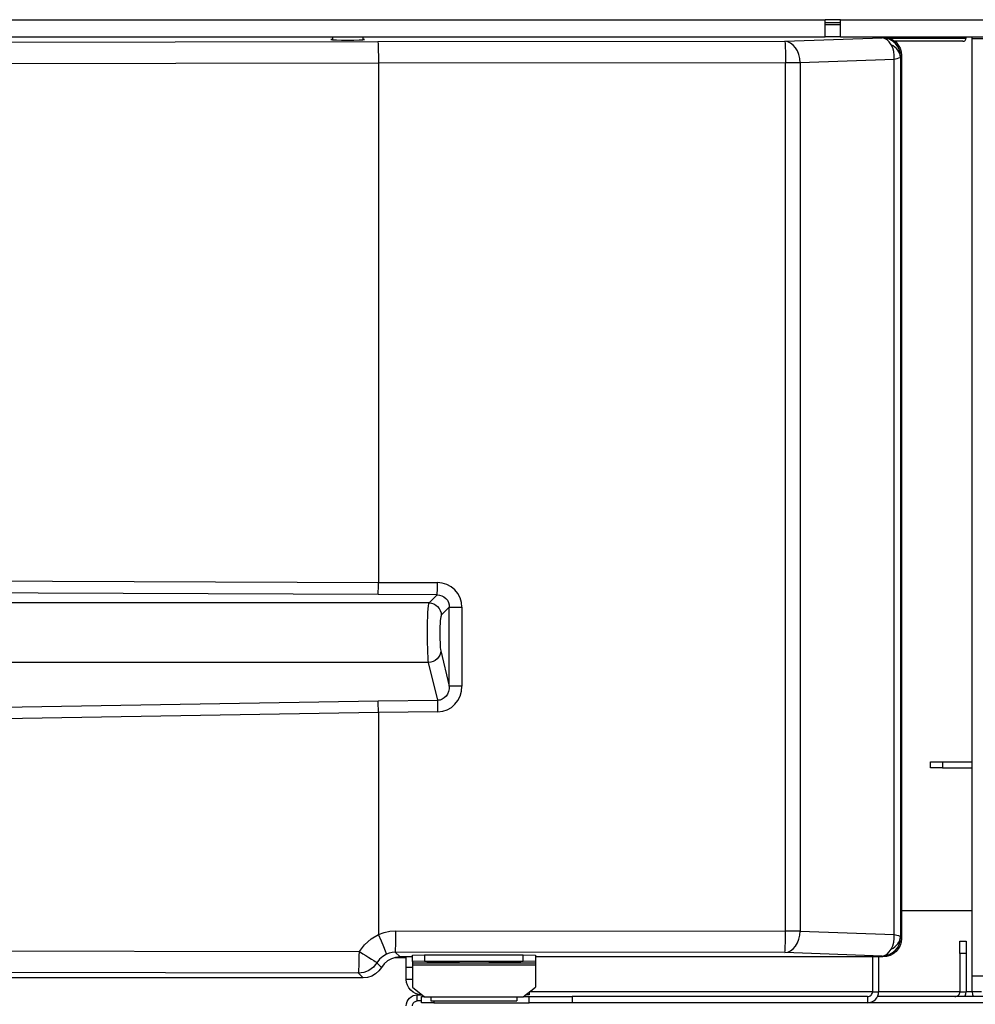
# Model space of a CAD drawing. Header units: millimetres. Extents: x 0 to 39025, y -31299 to 8400.
# Tile 351 of 382: x 15000 to 15155, y 4052 to 4212. Entities that reach past the tile are written whole.
import ezdxf

# ---------------------------------------------------------------- set-up
doc = ezdxf.new("R2010")
doc.units = ezdxf.units.MM

# ---------------------------------------------------------------- blocks, each defined once
blk = doc.blocks.new('Adapt 2 (spodaj)')
at = {"lineweight": 25}
for points in [[(40.6, 219.88), (40.6, 219.88), (945.6, 219.88), (945.6, 219.88)], [(948.1, 219.88), (948.1, 219.88), (945.6, 219.88), (945.6, 219.88)], [(948.1, 219.38), (948.1, 219.38), (945.6, 219.38), (945.6, 219.38)], [(948.1, 219.88), (948.1, 219.88), (1020.6, 219.88), (1020.6, 219.88)], [(945.6, 219.08), (945.6, 219.08), (948.1, 219.08), (948.1, 219.08)], [(40.6, 217.08), (40.6, 217.08), (945.6, 217.08), (945.6, 217.08)], [(609.27, 215.89), (609.27, 215.89), (872.87, 216.31), (872.87, 216.31)], [(865.5, 217.08), (865.5, 217.08), (865.5, 216.62), (865.5, 216.62)], [(870.5, 216.62), (870.5, 216.62), (870.5, 217.08), (870.5, 217.08)], [(872.87, 216.31), (872.87, 216.31), (939.05, 216.37), (939.05, 216.37)], [(939.05, 216.37), (939.05, 216.37), (954.85, 216.93), (954.85, 216.93)], [(948.1, 217.08), (948.1, 217.08), (945.6, 217.08), (945.6, 217.08)], [(948.1, 217.08), (948.1, 217.08), (1020.6, 217.08), (1020.6, 217.08)], [(954.85, 216.93), (954.85, 216.93), (955, 217.08), (955, 217.08)], [(968.5, 216.88), (968.5, 216.88), (968.5, 217.08), (968.5, 217.08)], [(969.5, 64.38), (969.5, 64.38), (969.5, 216.78), (969.5, 216.78)], [(956.81, 213.41), (956.81, 213.41), (941.53, 212.88), (941.53, 212.88)], [(956.81, 71.14), (956.81, 71.14), (956.81, 213.41), (956.81, 213.41)], [(957.83, 213.76), (957.83, 213.76), (957.83, 70.8), (957.83, 70.8)], [(958, 214.08), (958, 214.08), (957.85, 213.93), (957.85, 213.93)], [(958, 214.08), (958, 214.08), (958, 70.47), (958, 70.47)], [(873, 212.82), (873, 212.82), (609.43, 212.39), (609.43, 212.39)], [(939.15, 212.88), (939.15, 212.88), (873, 212.82), (873, 212.82)], [(873, 212.82), (873, 212.82), (873, 128.38), (873, 128.38)], [(939.15, 71.68), (939.15, 71.68), (939.15, 212.88), (939.15, 212.88)], [(941.53, 212.88), (941.53, 212.88), (941.53, 71.68), (941.53, 71.68)], [(555.08, 129.67), (555.08, 129.67), (873, 128.38), (873, 128.38)], [(873, 128.38), (873, 128.38), (873, 128.38), (873, 128.38)], [(873, 128.38), (873, 128.38), (882.58, 128.36), (882.58, 128.36)], [(872.93, 126.39), (872.93, 126.39), (554.99, 127.68), (554.99, 127.68)], [(881.21, 125.04), (881.21, 125.04), (500.48, 125.04), (500.48, 125.04)], [(882.53, 126.36), (882.53, 126.36), (872.93, 126.39), (872.93, 126.39)], [(881.21, 125.04), (881.21, 125.04), (882.53, 126.36), (882.53, 126.36)], [(884.51, 124.36), (884.51, 124.36), (883.2, 123.05), (883.2, 123.05)], [(884.51, 111.5), (884.51, 111.5), (884.51, 124.36), (884.51, 124.36)], [(886.56, 124.36), (886.56, 124.36), (886.56, 111.5), (886.56, 111.5)], [(883.13, 117.24), (883.13, 117.24), (884.51, 111.5), (884.51, 111.5)], [(881.15, 115.36), (881.15, 115.36), (500.59, 115.36), (500.59, 115.36)], [(882.62, 109.22), (882.62, 109.22), (881.15, 115.36), (881.15, 115.36)], [(586.67, 104.28), (586.67, 104.28), (872.93, 109.12), (872.93, 109.12)], [(872.93, 109.12), (872.93, 109.12), (882.62, 109.22), (882.62, 109.22)], [(882.67, 107.34), (882.67, 107.34), (873, 107.24), (873, 107.24)], [(873, 107.24), (873, 107.24), (586.76, 102.4), (586.76, 102.4)], [(873, 107.24), (873, 107.24), (873, 107.24), (873, 107.24)], [(873, 107.24), (873, 107.24), (873, 71.14), (873, 71.14)], [(962.7, 98.23), (962.7, 98.23), (962.7, 99.23), (962.7, 99.23)], [(962.7, 99.23), (962.7, 99.23), (964.7, 99.23), (964.7, 99.23)], [(964.7, 98.23), (964.7, 98.23), (962.7, 98.23), (962.7, 98.23)], [(964.7, 99.23), (964.7, 99.23), (964.7, 98.23), (964.7, 98.23)], [(964.7, 99.23), (964.7, 99.23), (969.5, 99.23), (969.5, 99.23)], [(964.7, 98.23), (964.7, 98.23), (969.5, 98.23), (969.5, 98.23)], [(958, 75.03), (958, 75.03), (969.5, 75.03), (969.5, 75.03)], [(875.83, 71.73), (875.83, 71.73), (939.15, 71.68), (939.15, 71.68)], [(941.53, 71.68), (941.53, 71.68), (956.81, 71.14), (956.81, 71.14)], [(957.85, 70.63), (957.85, 70.63), (958, 70.47), (958, 70.47)], [(967.5, 70.03), (967.5, 70.03), (968.5, 70.03), (968.5, 70.03)], [(967.5, 68.03), (967.5, 68.03), (967.5, 70.03), (967.5, 70.03)], [(968.5, 70.03), (968.5, 70.03), (968.5, 68.03), (968.5, 68.03)], [(650.23, 68.7), (650.23, 68.7), (869.89, 68.34), (869.89, 68.34)], [(875.65, 67.37), (875.65, 67.37), (877.5, 67.37), (877.5, 67.37)], [(939.05, 68.18), (939.05, 68.18), (875.73, 68.24), (875.73, 68.24)], [(875.73, 68.24), (875.73, 68.24), (876.5, 67.48), (876.5, 67.48)], [(878.5, 67.48), (878.5, 67.48), (876.5, 67.48), (876.5, 67.48)], [(877.5, 65.83), (877.5, 65.83), (877.5, 67.48), (877.5, 67.48)], [(878.5, 67.75), (878.5, 67.75), (880.5, 67.82), (880.5, 67.82)], [(878.5, 66.75), (878.5, 66.75), (878.5, 67.75), (878.5, 67.75)], [(880.5, 67.82), (880.5, 67.82), (880.5, 66.82), (880.5, 66.82)], [(880.5, 67.82), (880.5, 67.82), (896.5, 67.82), (896.5, 67.82)], [(896.5, 66.82), (896.5, 66.82), (896.5, 67.82), (896.5, 67.82)], [(896.5, 67.82), (896.5, 67.82), (898.5, 67.75), (898.5, 67.75)], [(898.5, 67.75), (898.5, 67.75), (898.5, 66.75), (898.5, 66.75)], [(955, 67.48), (955, 67.48), (898.5, 67.48), (898.5, 67.48)], [(954.85, 67.63), (954.85, 67.63), (939.05, 68.18), (939.05, 68.18)], [(953.3, 67.48), (953.3, 67.48), (953.3, 61.83), (953.3, 61.83)], [(954.3, 67.48), (954.3, 67.48), (954.3, 61.83), (954.3, 61.83)], [(955, 67.48), (955, 67.48), (954.85, 67.63), (954.85, 67.63)], [(968.5, 68.03), (968.5, 68.03), (967.5, 68.03), (967.5, 68.03)], [(967.5, 68.03), (967.5, 68.03), (967.5, 61.83), (967.5, 61.83)], [(968.5, 68.03), (968.5, 68.03), (968.5, 61.83), (968.5, 61.83)], [(872.72, 66.55), (872.72, 66.55), (873.49, 65.78), (873.49, 65.78)], [(877.5, 65.83), (877.5, 65.83), (878.5, 65.83), (878.5, 65.83)], [(877.5, 63.83), (877.5, 63.83), (877.5, 65.83), (877.5, 65.83)], [(880.5, 66.82), (880.5, 66.82), (878.5, 66.75), (878.5, 66.75)], [(878.5, 66.75), (878.5, 66.75), (878.5, 66.5), (878.5, 66.5)], [(878.5, 66.5), (878.5, 66.5), (898.5, 66.5), (898.5, 66.5)], [(878.5, 66.2), (878.5, 66.2), (898.5, 66.2), (898.5, 66.2)], [(878.5, 66.2), (878.5, 66.2), (878.5, 62.55), (878.5, 62.55)], [(880.5, 66.82), (880.5, 66.82), (896.5, 66.82), (896.5, 66.82)], [(898.5, 66.75), (898.5, 66.75), (896.5, 66.82), (896.5, 66.82)], [(898.5, 66.75), (898.5, 66.75), (898.5, 66.5), (898.5, 66.5)], [(898.5, 66.2), (898.5, 66.2), (898.5, 62.55), (898.5, 62.55)], [(870.49, 64.08), (870.49, 64.08), (47.45, 64.08), (47.45, 64.08)], [(869.73, 64.84), (869.73, 64.84), (650.07, 65.2), (650.07, 65.2)], [(870.49, 64.08), (870.49, 64.08), (869.73, 64.84), (869.73, 64.84)], [(969.5, 61.83), (969.5, 61.83), (969.5, 64.38), (969.5, 64.38)], [(878.5, 63.83), (878.5, 63.83), (877.5, 63.83), (877.5, 63.83)], [(878.5, 62.55), (878.5, 62.55), (880.5, 61), (880.5, 61)], [(896.5, 61), (896.5, 61), (898.5, 62.55), (898.5, 62.55)], [(879.3, 60.33), (879.3, 60.33), (879.3, 61.33), (879.3, 61.33)], [(879.3, 61.33), (879.3, 61.33), (880, 61.33), (880, 61.33)], [(880, 61.39), (880, 61.39), (880, 61.33), (880, 61.33)], [(880, 61.33), (880, 61.33), (880.08, 61.33), (880.08, 61.33)], [(880, 60.02), (880, 60.02), (880, 61.03), (880, 61.03)], [(880, 61.03), (880, 61.03), (880.46, 61.03), (880.46, 61.03)], [(880.5, 61), (880.5, 61), (881.5, 61), (881.5, 61)], [(881.5, 61), (881.5, 61), (895.5, 61), (895.5, 61)], [(895.5, 61), (895.5, 61), (896.5, 61), (896.5, 61)], [(896.54, 61.03), (896.54, 61.03), (897.5, 61.03), (897.5, 61.03)], [(897.5, 61.33), (897.5, 61.33), (896.92, 61.33), (896.92, 61.33)], [(897.5, 61.77), (897.5, 61.77), (897.5, 61.33), (897.5, 61.33)], [(897.5, 60.02), (897.5, 60.02), (897.5, 61.03), (897.5, 61.03)], [(897.5, 61.03), (897.5, 61.03), (904.5, 61.03), (904.5, 61.03)], [(953.3, 61.83), (953.3, 61.83), (897.57, 61.83), (897.57, 61.83)], [(904.5, 61.03), (904.5, 61.03), (904.5, 60.02), (904.5, 60.02)], [(952.5, 61.03), (952.5, 61.03), (904.5, 61.03), (904.5, 61.03)], [(952.5, 61.03), (952.5, 61.03), (952.5, 60.02), (952.5, 60.02)], [(953.3, 61.83), (953.3, 61.83), (954.3, 61.83), (954.3, 61.83)], [(986.5, 61.03), (986.5, 61.03), (954.11, 61.03), (954.11, 61.03)], [(967.5, 61.83), (967.5, 61.83), (954.3, 61.83), (954.3, 61.83)], [(967.5, 61.83), (967.5, 61.83), (968.5, 61.83), (968.5, 61.83)], [(969.5, 61.83), (969.5, 61.83), (968.5, 61.83), (968.5, 61.83)], [(971, 61.83), (971, 61.83), (969.5, 61.83), (969.5, 61.83)], [(880, 60.33), (880, 60.33), (879.3, 60.33), (879.3, 60.33)], [(882, 60.02), (882, 60.02), (880, 60.02), (880, 60.02)], [(881.5, 60.33), (881.5, 60.33), (895.5, 60.33), (895.5, 60.33)], [(882, 60.33), (882, 60.33), (882, 60.02), (882, 60.02)], [(882, 60.02), (882, 60.02), (897.5, 60.02), (897.5, 60.02)], [(904.5, 60.02), (904.5, 60.02), (897.5, 60.02), (897.5, 60.02)], [(952.5, 60.02), (952.5, 60.02), (904.5, 60.02), (904.5, 60.02)], [(986.5, 60.02), (986.5, 60.02), (952.5, 60.02), (952.5, 60.02)]]:
    blk.add_open_spline(points, degree=3, dxfattribs=at)
for points, knots in [([(945.6, 217.08), (945.6, 217.08), (945.6, 217.13), (945.6, 217.13), (945.6, 217.13), (945.6, 217.29), (945.6, 217.29), (945.6, 217.29), (945.6, 217.55), (945.6, 217.55), (945.6, 217.55), (945.6, 217.9), (945.6, 217.9), (945.6, 217.9), (945.6, 218.32), (945.6, 218.32), (945.6, 218.32), (945.6, 218.81), (945.6, 218.81), (945.6, 218.81), (945.6, 219.33), (945.6, 219.33), (945.6, 219.33), (945.6, 219.88), (945.6, 219.88)], [0, 0, 0, 0, 1, 1, 1, 2, 2, 2, 3, 3, 3, 4, 4, 4, 5, 5, 5, 6, 6, 6, 7, 7, 7, 8, 8, 8, 8]), ([(948.1, 217.08), (948.1, 217.08), (948.1, 217.13), (948.1, 217.13), (948.1, 217.13), (948.1, 217.29), (948.1, 217.29), (948.1, 217.29), (948.1, 217.55), (948.1, 217.55), (948.1, 217.55), (948.1, 217.9), (948.1, 217.9), (948.1, 217.9), (948.1, 218.32), (948.1, 218.32), (948.1, 218.32), (948.1, 218.81), (948.1, 218.81), (948.1, 218.81), (948.1, 219.33), (948.1, 219.33), (948.1, 219.33), (948.1, 219.88), (948.1, 219.88)], [0, 0, 0, 0, 1, 1, 1, 2, 2, 2, 3, 3, 3, 4, 4, 4, 5, 5, 5, 6, 6, 6, 7, 7, 7, 8, 8, 8, 8]), ([(865.5, 216.7), (865.5, 216.7), (865.35, 216.68), (865.35, 216.68), (865.35, 216.68), (865.26, 216.65), (865.26, 216.65), (865.26, 216.65), (865.54, 216.62), (865.54, 216.62), (865.54, 216.62), (866.15, 216.59), (866.15, 216.59), (866.15, 216.59), (867.01, 216.57), (867.01, 216.57), (867.01, 216.57), (868, 216.56), (868, 216.56)], [0, 0, 0, 0, 1, 1, 1, 2, 2, 2, 3, 3, 3, 4, 4, 4, 5, 5, 5, 6, 6, 6, 6]), ([(868, 216.56), (868, 216.56), (868.99, 216.57), (868.99, 216.57), (868.99, 216.57), (869.85, 216.59), (869.85, 216.59), (869.85, 216.59), (870.46, 216.62), (870.46, 216.62), (870.46, 216.62), (870.74, 216.65), (870.74, 216.65), (870.74, 216.65), (870.64, 216.68), (870.64, 216.68), (870.64, 216.68), (870.5, 216.7), (870.5, 216.7)], [0, 0, 0, 0, 1, 1, 1, 2, 2, 2, 3, 3, 3, 4, 4, 4, 5, 5, 5, 6, 6, 6, 6]), ([(872.87, 216.31), (872.87, 216.31), (872.9, 216.22), (872.9, 216.22), (872.9, 216.22), (872.92, 216.01), (872.92, 216.01), (872.92, 216.01), (872.94, 215.68), (872.94, 215.68), (872.94, 215.68), (872.96, 215.25), (872.96, 215.25), (872.96, 215.25), (872.97, 214.72), (872.97, 214.72), (872.97, 214.72), (872.99, 214.13), (872.99, 214.13), (872.99, 214.13), (873, 213.48), (873, 213.48), (873, 213.48), (873, 212.82), (873, 212.82)], [0, 0, 0, 0, 1, 1, 1, 2, 2, 2, 3, 3, 3, 4, 4, 4, 5, 5, 5, 6, 6, 6, 7, 7, 7, 8, 8, 8, 8]), ([(939.05, 216.37), (939.05, 216.37), (939.07, 216.29), (939.07, 216.29), (939.07, 216.29), (939.09, 216.07), (939.09, 216.07), (939.09, 216.07), (939.1, 215.74), (939.1, 215.74), (939.1, 215.74), (939.12, 215.31), (939.12, 215.31), (939.12, 215.31), (939.13, 214.78), (939.13, 214.78), (939.13, 214.78), (939.14, 214.19), (939.14, 214.19), (939.14, 214.19), (939.15, 213.54), (939.15, 213.54), (939.15, 213.54), (939.15, 212.88), (939.15, 212.88)], [0, 0, 0, 0, 1, 1, 1, 2, 2, 2, 3, 3, 3, 4, 4, 4, 5, 5, 5, 6, 6, 6, 7, 7, 7, 8, 8, 8, 8]), ([(941.53, 212.88), (941.53, 212.88), (941.47, 213.55), (941.47, 213.55), (941.47, 213.55), (941.32, 214.2), (941.32, 214.2), (941.32, 214.2), (941.09, 214.79), (941.09, 214.79), (941.09, 214.79), (940.78, 215.32), (940.78, 215.32), (940.78, 215.32), (940.41, 215.75), (940.41, 215.75), (940.41, 215.75), (939.99, 216.08), (939.99, 216.08), (939.99, 216.08), (939.53, 216.29), (939.53, 216.29), (939.53, 216.29), (939.05, 216.37), (939.05, 216.37)], [0, 0, 0, 0, 1, 1, 1, 2, 2, 2, 3, 3, 3, 4, 4, 4, 5, 5, 5, 6, 6, 6, 7, 7, 7, 8, 8, 8, 8]), ([(956.35, 215.8), (956.35, 215.8), (956.03, 216.27), (956.03, 216.27), (956.03, 216.27), (955.66, 216.61), (955.66, 216.61), (955.66, 216.61), (955.26, 216.84), (955.26, 216.84), (955.26, 216.84), (954.85, 216.93), (954.85, 216.93)], [0, 0, 0, 0, 1, 1, 1, 2, 2, 2, 3, 3, 3, 4, 4, 4, 4]), ([(957.85, 213.93), (957.85, 213.93), (957.79, 214.51), (957.79, 214.51), (957.79, 214.51), (957.62, 215.07), (957.62, 215.07), (957.62, 215.07), (957.34, 215.59), (957.34, 215.59), (957.34, 215.59), (956.97, 216.05), (956.97, 216.05), (956.97, 216.05), (956.52, 216.42), (956.52, 216.42), (956.52, 216.42), (956, 216.7), (956, 216.7), (956, 216.7), (955.43, 216.87), (955.43, 216.87), (955.43, 216.87), (954.85, 216.93), (954.85, 216.93)], [0, 0, 0, 0, 1, 1, 1, 2, 2, 2, 3, 3, 3, 4, 4, 4, 5, 5, 5, 6, 6, 6, 7, 7, 7, 8, 8, 8, 8]), ([(955, 217.08), (955, 217.08), (955.58, 217.02), (955.58, 217.02), (955.58, 217.02), (956.15, 216.85), (956.15, 216.85), (956.15, 216.85), (956.67, 216.57), (956.67, 216.57), (956.67, 216.57), (957.12, 216.2), (957.12, 216.2), (957.12, 216.2), (957.49, 215.74), (957.49, 215.74), (957.49, 215.74), (957.77, 215.23), (957.77, 215.23), (957.77, 215.23), (957.94, 214.66), (957.94, 214.66), (957.94, 214.66), (958, 214.08), (958, 214.08)], [0, 0, 0, 0, 1, 1, 1, 2, 2, 2, 3, 3, 3, 4, 4, 4, 5, 5, 5, 6, 6, 6, 7, 7, 7, 8, 8, 8, 8]), ([(956.08, 216.88), (956.08, 216.88), (958.27, 216.88), (958.27, 216.88), (958.27, 216.88), (960.46, 216.88), (960.46, 216.88), (960.46, 216.88), (962.46, 216.88), (962.46, 216.88), (962.46, 216.88), (964.22, 216.88), (964.22, 216.88), (964.22, 216.88), (965.72, 216.88), (965.72, 216.88), (965.72, 216.88), (966.92, 216.88), (966.92, 216.88), (966.92, 216.88), (967.79, 216.88), (967.79, 216.88), (967.79, 216.88), (968.32, 216.88), (968.32, 216.88), (968.32, 216.88), (968.5, 216.88), (968.5, 216.88)], [0, 0, 0, 0, 1, 1, 1, 2, 2, 2, 3, 3, 3, 4, 4, 4, 5, 5, 5, 6, 6, 6, 7, 7, 7, 8, 8, 8, 9, 9, 9, 9]), ([(968, 216.38), (968, 216.38), (967.9, 216.38), (967.9, 216.38), (967.9, 216.38), (967.45, 216.38), (967.45, 216.38), (967.45, 216.38), (966.64, 216.38), (966.64, 216.38), (966.64, 216.38), (965.51, 216.38), (965.51, 216.38), (965.51, 216.38), (964.07, 216.38), (964.07, 216.38), (964.07, 216.38), (962.34, 216.38), (962.34, 216.38), (962.34, 216.38), (960.38, 216.38), (960.38, 216.38), (960.38, 216.38), (958.22, 216.38), (958.22, 216.38), (958.22, 216.38), (956.93, 216.38), (956.93, 216.38)], [0, 0, 0, 0, 1, 1, 1, 2, 2, 2, 3, 3, 3, 4, 4, 4, 5, 5, 5, 6, 6, 6, 7, 7, 7, 8, 8, 8, 9, 9, 9, 9]), ([(968, 216.38), (968, 216.38), (968.1, 216.39), (968.1, 216.39), (968.1, 216.39), (968.19, 216.41), (968.19, 216.41), (968.19, 216.41), (968.28, 216.46), (968.28, 216.46), (968.28, 216.46), (968.35, 216.52), (968.35, 216.52), (968.35, 216.52), (968.42, 216.6), (968.42, 216.6), (968.42, 216.6), (968.46, 216.69), (968.46, 216.69), (968.46, 216.69), (968.49, 216.78), (968.49, 216.78), (968.49, 216.78), (968.5, 216.88), (968.5, 216.88)], [0, 0, 0, 0, 1, 1, 1, 2, 2, 2, 3, 3, 3, 4, 4, 4, 5, 5, 5, 6, 6, 6, 7, 7, 7, 8, 8, 8, 8]), ([(969.5, 216.78), (969.5, 216.78), (969.48, 216.93), (969.48, 216.93), (969.48, 216.93), (969.44, 217.08), (969.44, 217.08)], [0, 0, 0, 0, 1, 1, 1, 2, 2, 2, 2]), ([(971.8, 216.78), (971.8, 216.78), (971.35, 216.78), (971.35, 216.78), (971.35, 216.78), (970.92, 216.78), (970.92, 216.78), (970.92, 216.78), (970.52, 216.78), (970.52, 216.78), (970.52, 216.78), (970.17, 216.78), (970.17, 216.78), (970.17, 216.78), (969.89, 216.78), (969.89, 216.78), (969.89, 216.78), (969.67, 216.78), (969.67, 216.78), (969.67, 216.78), (969.54, 216.78), (969.54, 216.78), (969.54, 216.78), (969.5, 216.78), (969.5, 216.78)], [0, 0, 0, 0, 1, 1, 1, 2, 2, 2, 3, 3, 3, 4, 4, 4, 5, 5, 5, 6, 6, 6, 7, 7, 7, 8, 8, 8, 8]), ([(956.81, 213.41), (956.81, 213.41), (956.82, 214.07), (956.82, 214.07), (956.82, 214.07), (956.75, 214.7), (956.75, 214.7), (956.75, 214.7), (956.59, 215.28), (956.59, 215.28), (956.59, 215.28), (956.35, 215.8), (956.35, 215.8)], [0, 0, 0, 0, 1, 1, 1, 2, 2, 2, 3, 3, 3, 4, 4, 4, 4]), ([(957.83, 213.76), (957.83, 213.76), (957.8, 214.07), (957.8, 214.07), (957.8, 214.07), (957.72, 214.36), (957.72, 214.36), (957.72, 214.36), (957.59, 214.65), (957.59, 214.65), (957.59, 214.65), (957.42, 214.93), (957.42, 214.93), (957.42, 214.93), (957.2, 215.19), (957.2, 215.19), (957.2, 215.19), (956.95, 215.42), (956.95, 215.42), (956.95, 215.42), (956.66, 215.63), (956.66, 215.63), (956.66, 215.63), (956.35, 215.8), (956.35, 215.8)], [0, 0, 0, 0, 1, 1, 1, 2, 2, 2, 3, 3, 3, 4, 4, 4, 5, 5, 5, 6, 6, 6, 7, 7, 7, 8, 8, 8, 8]), ([(957.83, 213.76), (957.83, 213.76), (957.75, 213.68), (957.75, 213.68), (957.75, 213.68), (957.54, 213.6), (957.54, 213.6), (957.54, 213.6), (957.23, 213.5), (957.23, 213.5), (957.23, 213.5), (956.81, 213.41), (956.81, 213.41)], [0, 0, 0, 0, 1, 1, 1, 2, 2, 2, 3, 3, 3, 4, 4, 4, 4]), ([(957.85, 213.93), (957.85, 213.93), (957.84, 213.91), (957.84, 213.91), (957.84, 213.91), (957.84, 213.88), (957.84, 213.88), (957.84, 213.88), (957.84, 213.83), (957.84, 213.83), (957.84, 213.83), (957.83, 213.76), (957.83, 213.76)], [0, 0, 0, 0, 1, 1, 1, 2, 2, 2, 3, 3, 3, 4, 4, 4, 4]), ([(941.53, 212.88), (941.53, 212.88), (941.28, 212.88), (941.28, 212.88), (941.28, 212.88), (941.02, 212.88), (941.02, 212.88), (941.02, 212.88), (940.73, 212.88), (940.73, 212.88), (940.73, 212.88), (940.44, 212.88), (940.44, 212.88), (940.44, 212.88), (940.13, 212.88), (940.13, 212.88), (940.13, 212.88), (939.8, 212.88), (939.8, 212.88), (939.8, 212.88), (939.48, 212.88), (939.48, 212.88), (939.48, 212.88), (939.15, 212.88), (939.15, 212.88)], [0, 0, 0, 0, 1, 1, 1, 2, 2, 2, 3, 3, 3, 4, 4, 4, 5, 5, 5, 6, 6, 6, 7, 7, 7, 8, 8, 8, 8]), ([(872.93, 126.39), (872.93, 126.39), (872.94, 126.45), (872.94, 126.45), (872.94, 126.45), (872.95, 126.58), (872.95, 126.58), (872.95, 126.58), (872.96, 126.78), (872.96, 126.78), (872.96, 126.78), (872.97, 127.03), (872.97, 127.03), (872.97, 127.03), (872.99, 127.32), (872.99, 127.32), (872.99, 127.32), (872.99, 127.65), (872.99, 127.65), (872.99, 127.65), (873, 128.01), (873, 128.01), (873, 128.01), (873, 128.38), (873, 128.38)], [0, 0, 0, 0, 1, 1, 1, 2, 2, 2, 3, 3, 3, 4, 4, 4, 5, 5, 5, 6, 6, 6, 7, 7, 7, 8, 8, 8, 8]), ([(882.53, 126.36), (882.53, 126.36), (882.54, 126.43), (882.54, 126.43), (882.54, 126.43), (882.55, 126.56), (882.55, 126.56), (882.55, 126.56), (882.56, 126.76), (882.56, 126.76), (882.56, 126.76), (882.57, 127.01), (882.57, 127.01), (882.57, 127.01), (882.57, 127.3), (882.57, 127.3), (882.57, 127.3), (882.58, 127.63), (882.58, 127.63), (882.58, 127.63), (882.58, 127.99), (882.58, 127.99), (882.58, 127.99), (882.58, 128.36), (882.58, 128.36)], [0, 0, 0, 0, 1, 1, 1, 2, 2, 2, 3, 3, 3, 4, 4, 4, 5, 5, 5, 6, 6, 6, 7, 7, 7, 8, 8, 8, 8]), ([(886.56, 124.36), (886.56, 124.36), (886.48, 125.14), (886.48, 125.14), (886.48, 125.14), (886.26, 125.89), (886.26, 125.89), (886.26, 125.89), (885.89, 126.58), (885.89, 126.58), (885.89, 126.58), (885.4, 127.18), (885.4, 127.18), (885.4, 127.18), (884.8, 127.68), (884.8, 127.68), (884.8, 127.68), (884.11, 128.05), (884.11, 128.05), (884.11, 128.05), (883.36, 128.28), (883.36, 128.28), (883.36, 128.28), (882.58, 128.36), (882.58, 128.36)], [0, 0, 0, 0, 1, 1, 1, 2, 2, 2, 3, 3, 3, 4, 4, 4, 5, 5, 5, 6, 6, 6, 7, 7, 7, 8, 8, 8, 8]), ([(881.15, 115.36), (881.15, 115.36), (881.1, 115.75), (881.1, 115.75), (881.1, 115.75), (881.06, 116.27), (881.06, 116.27), (881.06, 116.27), (881.03, 116.91), (881.03, 116.91), (881.03, 116.91), (881, 117.66), (881, 117.66), (881, 117.66), (880.99, 118.49), (880.99, 118.49), (880.99, 118.49), (880.97, 119.37), (880.97, 119.37), (880.97, 119.37), (880.97, 120.27), (880.97, 120.27), (880.97, 120.27), (880.98, 121.16), (880.98, 121.16), (880.98, 121.16), (880.99, 122.01), (880.99, 122.01), (880.99, 122.01), (881.01, 122.81), (881.01, 122.81), (881.01, 122.81), (881.04, 123.51), (881.04, 123.51), (881.04, 123.51), (881.08, 124.11), (881.08, 124.11), (881.08, 124.11), (881.12, 124.57), (881.12, 124.57), (881.12, 124.57), (881.16, 124.88), (881.16, 124.88), (881.16, 124.88), (881.21, 125.04), (881.21, 125.04)], [0, 0, 0, 0, 1, 1, 1, 2, 2, 2, 3, 3, 3, 4, 4, 4, 5, 5, 5, 6, 6, 6, 7, 7, 7, 8, 8, 8, 9, 9, 9, 10, 10, 10, 11, 11, 11, 12, 12, 12, 13, 13, 13, 14, 14, 14, 15, 15, 15, 15]), ([(881.21, 125.04), (881.21, 125.04), (881.6, 125), (881.6, 125), (881.6, 125), (881.97, 124.89), (881.97, 124.89), (881.97, 124.89), (882.31, 124.7), (882.31, 124.7), (882.31, 124.7), (882.61, 124.45), (882.61, 124.45), (882.61, 124.45), (882.86, 124.15), (882.86, 124.15), (882.86, 124.15), (883.05, 123.81), (883.05, 123.81), (883.05, 123.81), (883.16, 123.44), (883.16, 123.44), (883.16, 123.44), (883.2, 123.05), (883.2, 123.05)], [0, 0, 0, 0, 1, 1, 1, 2, 2, 2, 3, 3, 3, 4, 4, 4, 5, 5, 5, 6, 6, 6, 7, 7, 7, 8, 8, 8, 8]), ([(882.53, 126.36), (882.53, 126.36), (882.92, 126.33), (882.92, 126.33), (882.92, 126.33), (883.3, 126.21), (883.3, 126.21), (883.3, 126.21), (883.64, 126.03), (883.64, 126.03), (883.64, 126.03), (883.94, 125.78), (883.94, 125.78), (883.94, 125.78), (884.19, 125.48), (884.19, 125.48), (884.19, 125.48), (884.37, 125.13), (884.37, 125.13), (884.37, 125.13), (884.48, 124.76), (884.48, 124.76), (884.48, 124.76), (884.51, 124.36), (884.51, 124.36)], [0, 0, 0, 0, 1, 1, 1, 2, 2, 2, 3, 3, 3, 4, 4, 4, 5, 5, 5, 6, 6, 6, 7, 7, 7, 8, 8, 8, 8]), ([(884.51, 124.36), (884.51, 124.36), (884.58, 124.36), (884.58, 124.36), (884.58, 124.36), (884.72, 124.36), (884.72, 124.36), (884.72, 124.36), (884.92, 124.36), (884.92, 124.36), (884.92, 124.36), (885.18, 124.36), (885.18, 124.36), (885.18, 124.36), (885.48, 124.36), (885.48, 124.36), (885.48, 124.36), (885.82, 124.36), (885.82, 124.36), (885.82, 124.36), (886.18, 124.36), (886.18, 124.36), (886.18, 124.36), (886.56, 124.36), (886.56, 124.36)], [0, 0, 0, 0, 1, 1, 1, 2, 2, 2, 3, 3, 3, 4, 4, 4, 5, 5, 5, 6, 6, 6, 7, 7, 7, 8, 8, 8, 8]), ([(883.2, 123.05), (883.2, 123.05), (883.16, 122.95), (883.16, 122.95), (883.16, 122.95), (883.11, 122.77), (883.11, 122.77), (883.11, 122.77), (883.07, 122.49), (883.07, 122.49), (883.07, 122.49), (883.04, 122.13), (883.04, 122.13), (883.04, 122.13), (883.01, 121.71), (883.01, 121.71), (883.01, 121.71), (882.98, 121.23), (882.98, 121.23), (882.98, 121.23), (882.97, 120.72), (882.97, 120.72), (882.97, 120.72), (882.97, 120.18), (882.97, 120.18), (882.97, 120.18), (882.97, 119.64), (882.97, 119.64), (882.97, 119.64), (882.98, 119.12), (882.98, 119.12), (882.98, 119.12), (883, 118.62), (883, 118.62), (883, 118.62), (883.02, 118.17), (883.02, 118.17), (883.02, 118.17), (883.05, 117.79), (883.05, 117.79), (883.05, 117.79), (883.09, 117.47), (883.09, 117.47), (883.09, 117.47), (883.13, 117.24), (883.13, 117.24)], [0, 0, 0, 0, 1, 1, 1, 2, 2, 2, 3, 3, 3, 4, 4, 4, 5, 5, 5, 6, 6, 6, 7, 7, 7, 8, 8, 8, 9, 9, 9, 10, 10, 10, 11, 11, 11, 12, 12, 12, 13, 13, 13, 14, 14, 14, 15, 15, 15, 15]), ([(883.13, 117.24), (883.13, 117.24), (883.09, 116.88), (883.09, 116.88), (883.09, 116.88), (882.97, 116.54), (882.97, 116.54), (882.97, 116.54), (882.78, 116.22), (882.78, 116.22), (882.78, 116.22), (882.53, 115.93), (882.53, 115.93), (882.53, 115.93), (882.23, 115.7), (882.23, 115.7), (882.23, 115.7), (881.89, 115.52), (881.89, 115.52), (881.89, 115.52), (881.53, 115.41), (881.53, 115.41), (881.53, 115.41), (881.15, 115.36), (881.15, 115.36)], [0, 0, 0, 0, 1, 1, 1, 2, 2, 2, 3, 3, 3, 4, 4, 4, 5, 5, 5, 6, 6, 6, 7, 7, 7, 8, 8, 8, 8]), ([(884.51, 111.5), (884.51, 111.5), (884.49, 111.05), (884.49, 111.05), (884.49, 111.05), (884.39, 110.62), (884.39, 110.62), (884.39, 110.62), (884.22, 110.22), (884.22, 110.22), (884.22, 110.22), (883.99, 109.88), (883.99, 109.88), (883.99, 109.88), (883.7, 109.59), (883.7, 109.59), (883.7, 109.59), (883.37, 109.38), (883.37, 109.38), (883.37, 109.38), (883, 109.26), (883, 109.26), (883, 109.26), (882.62, 109.22), (882.62, 109.22)], [0, 0, 0, 0, 1, 1, 1, 2, 2, 2, 3, 3, 3, 4, 4, 4, 5, 5, 5, 6, 6, 6, 7, 7, 7, 8, 8, 8, 8]), ([(882.67, 107.34), (882.67, 107.34), (883.44, 107.42), (883.44, 107.42), (883.44, 107.42), (884.17, 107.66), (884.17, 107.66), (884.17, 107.66), (884.84, 108.05), (884.84, 108.05), (884.84, 108.05), (885.43, 108.57), (885.43, 108.57), (885.43, 108.57), (885.91, 109.2), (885.91, 109.2), (885.91, 109.2), (886.27, 109.91), (886.27, 109.91), (886.27, 109.91), (886.49, 110.69), (886.49, 110.69), (886.49, 110.69), (886.56, 111.5), (886.56, 111.5)], [0, 0, 0, 0, 1, 1, 1, 2, 2, 2, 3, 3, 3, 4, 4, 4, 5, 5, 5, 6, 6, 6, 7, 7, 7, 8, 8, 8, 8]), ([(886.56, 111.5), (886.56, 111.5), (886.18, 111.5), (886.18, 111.5), (886.18, 111.5), (885.82, 111.5), (885.82, 111.5), (885.82, 111.5), (885.48, 111.5), (885.48, 111.5), (885.48, 111.5), (885.18, 111.5), (885.18, 111.5), (885.18, 111.5), (884.92, 111.5), (884.92, 111.5), (884.92, 111.5), (884.72, 111.5), (884.72, 111.5), (884.72, 111.5), (884.58, 111.5), (884.58, 111.5), (884.58, 111.5), (884.51, 111.5), (884.51, 111.5)], [0, 0, 0, 0, 1, 1, 1, 2, 2, 2, 3, 3, 3, 4, 4, 4, 5, 5, 5, 6, 6, 6, 7, 7, 7, 8, 8, 8, 8]), ([(873, 107.24), (873, 107.24), (872.99, 107.59), (872.99, 107.59), (872.99, 107.59), (872.99, 107.93), (872.99, 107.93), (872.99, 107.93), (872.97, 108.25), (872.97, 108.25), (872.97, 108.25), (872.96, 108.53), (872.96, 108.53), (872.96, 108.53), (872.95, 108.78), (872.95, 108.78), (872.95, 108.78), (872.94, 108.98), (872.94, 108.98), (872.94, 108.98), (872.93, 109.12), (872.93, 109.12)], [0, 0, 0, 0, 1, 1, 1, 2, 2, 2, 3, 3, 3, 4, 4, 4, 5, 5, 5, 6, 6, 6, 7, 7, 7, 7]), ([(882.67, 107.34), (882.67, 107.34), (882.67, 107.64), (882.67, 107.64), (882.67, 107.64), (882.67, 107.94), (882.67, 107.94), (882.67, 107.94), (882.66, 108.22), (882.66, 108.22), (882.66, 108.22), (882.66, 108.48), (882.66, 108.48), (882.66, 108.48), (882.64, 108.72), (882.64, 108.72), (882.64, 108.72), (882.64, 108.92), (882.64, 108.92), (882.64, 108.92), (882.63, 109.09), (882.63, 109.09), (882.63, 109.09), (882.62, 109.22), (882.62, 109.22)], [0, 0, 0, 0, 1, 1, 1, 2, 2, 2, 3, 3, 3, 4, 4, 4, 5, 5, 5, 6, 6, 6, 7, 7, 7, 8, 8, 8, 8]), ([(869.89, 68.34), (869.89, 68.34), (870.73, 69.47), (870.73, 69.47), (870.73, 69.47), (871.79, 70.41), (871.79, 70.41), (871.79, 70.41), (873.01, 71.11), (873.01, 71.11)], [0, 0, 0, 0, 1, 1, 1, 2, 2, 2, 3, 3, 3, 3]), ([(873, 71.14), (873, 71.14), (873.91, 71.47), (873.91, 71.47), (873.91, 71.47), (874.86, 71.67), (874.86, 71.67), (874.86, 71.67), (875.83, 71.73), (875.83, 71.73)], [0, 0, 0, 0, 1, 1, 1, 2, 2, 2, 3, 3, 3, 3]), ([(873.01, 71.11), (873.01, 71.11), (873, 71.14), (873, 71.14), (873, 71.14), (873, 71.14), (873, 71.14)], [0, 0, 0, 0, 1, 1, 1, 2, 2, 2, 2]), ([(874.3, 67.93), (874.3, 67.93), (874.3, 67.94), (874.3, 67.94), (874.3, 67.94), (874.29, 68), (874.29, 68), (874.29, 68), (874.15, 68.41), (874.15, 68.41), (874.15, 68.41), (873.86, 69.12), (873.86, 69.12), (873.86, 69.12), (873.47, 70.05), (873.47, 70.05), (873.47, 70.05), (873.01, 71.11), (873.01, 71.11)], [0, 0, 0, 0, 1, 1, 1, 2, 2, 2, 3, 3, 3, 4, 4, 4, 5, 5, 5, 6, 6, 6, 6]), ([(875.73, 68.24), (875.73, 68.24), (875.75, 68.33), (875.75, 68.33), (875.75, 68.33), (875.77, 68.54), (875.77, 68.54), (875.77, 68.54), (875.79, 68.87), (875.79, 68.87), (875.79, 68.87), (875.8, 69.3), (875.8, 69.3), (875.8, 69.3), (875.81, 69.83), (875.81, 69.83), (875.81, 69.83), (875.82, 70.42), (875.82, 70.42), (875.82, 70.42), (875.83, 71.07), (875.83, 71.07), (875.83, 71.07), (875.83, 71.73), (875.83, 71.73)], [0, 0, 0, 0, 1, 1, 1, 2, 2, 2, 3, 3, 3, 4, 4, 4, 5, 5, 5, 6, 6, 6, 7, 7, 7, 8, 8, 8, 8]), ([(939.05, 68.18), (939.05, 68.18), (939.07, 68.27), (939.07, 68.27), (939.07, 68.27), (939.09, 68.48), (939.09, 68.48), (939.09, 68.48), (939.1, 68.81), (939.1, 68.81), (939.1, 68.81), (939.12, 69.25), (939.12, 69.25), (939.12, 69.25), (939.13, 69.77), (939.13, 69.77), (939.13, 69.77), (939.14, 70.36), (939.14, 70.36), (939.14, 70.36), (939.15, 71.01), (939.15, 71.01), (939.15, 71.01), (939.15, 71.68), (939.15, 71.68)], [0, 0, 0, 0, 1, 1, 1, 2, 2, 2, 3, 3, 3, 4, 4, 4, 5, 5, 5, 6, 6, 6, 7, 7, 7, 8, 8, 8, 8]), ([(939.05, 68.18), (939.05, 68.18), (939.53, 68.26), (939.53, 68.26), (939.53, 68.26), (939.99, 68.47), (939.99, 68.47), (939.99, 68.47), (940.41, 68.8), (940.41, 68.8), (940.41, 68.8), (940.78, 69.23), (940.78, 69.23), (940.78, 69.23), (941.09, 69.76), (941.09, 69.76), (941.09, 69.76), (941.32, 70.36), (941.32, 70.36), (941.32, 70.36), (941.47, 71), (941.47, 71), (941.47, 71), (941.53, 71.68), (941.53, 71.68)], [0, 0, 0, 0, 1, 1, 1, 2, 2, 2, 3, 3, 3, 4, 4, 4, 5, 5, 5, 6, 6, 6, 7, 7, 7, 8, 8, 8, 8]), ([(941.53, 71.68), (941.53, 71.68), (941.28, 71.68), (941.28, 71.68), (941.28, 71.68), (941.02, 71.68), (941.02, 71.68), (941.02, 71.68), (940.73, 71.68), (940.73, 71.68), (940.73, 71.68), (940.44, 71.68), (940.44, 71.68), (940.44, 71.68), (940.13, 71.68), (940.13, 71.68), (940.13, 71.68), (939.8, 71.68), (939.8, 71.68), (939.8, 71.68), (939.48, 71.68), (939.48, 71.68), (939.48, 71.68), (939.15, 71.68), (939.15, 71.68)], [0, 0, 0, 0, 1, 1, 1, 2, 2, 2, 3, 3, 3, 4, 4, 4, 5, 5, 5, 6, 6, 6, 7, 7, 7, 8, 8, 8, 8]), ([(954.85, 67.63), (954.85, 67.63), (955.43, 67.69), (955.43, 67.69), (955.43, 67.69), (956, 67.86), (956, 67.86), (956, 67.86), (956.52, 68.14), (956.52, 68.14), (956.52, 68.14), (956.97, 68.51), (956.97, 68.51), (956.97, 68.51), (957.34, 68.96), (957.34, 68.96), (957.34, 68.96), (957.62, 69.48), (957.62, 69.48), (957.62, 69.48), (957.79, 70.04), (957.79, 70.04), (957.79, 70.04), (957.85, 70.63), (957.85, 70.63)], [0, 0, 0, 0, 1, 1, 1, 2, 2, 2, 3, 3, 3, 4, 4, 4, 5, 5, 5, 6, 6, 6, 7, 7, 7, 8, 8, 8, 8]), ([(958, 70.47), (958, 70.47), (957.94, 69.89), (957.94, 69.89), (957.94, 69.89), (957.77, 69.33), (957.77, 69.33), (957.77, 69.33), (957.49, 68.81), (957.49, 68.81), (957.49, 68.81), (957.12, 68.35), (957.12, 68.35), (957.12, 68.35), (956.67, 67.98), (956.67, 67.98), (956.67, 67.98), (956.15, 67.7), (956.15, 67.7), (956.15, 67.7), (955.58, 67.54), (955.58, 67.54), (955.58, 67.54), (955, 67.48), (955, 67.48)], [0, 0, 0, 0, 1, 1, 1, 2, 2, 2, 3, 3, 3, 4, 4, 4, 5, 5, 5, 6, 6, 6, 7, 7, 7, 8, 8, 8, 8]), ([(956.35, 68.75), (956.35, 68.75), (956.59, 69.27), (956.59, 69.27), (956.59, 69.27), (956.75, 69.86), (956.75, 69.86), (956.75, 69.86), (956.82, 70.49), (956.82, 70.49), (956.82, 70.49), (956.81, 71.14), (956.81, 71.14)], [0, 0, 0, 0, 1, 1, 1, 2, 2, 2, 3, 3, 3, 4, 4, 4, 4]), ([(956.35, 68.75), (956.35, 68.75), (956.66, 68.93), (956.66, 68.93), (956.66, 68.93), (956.95, 69.13), (956.95, 69.13), (956.95, 69.13), (957.2, 69.37), (957.2, 69.37), (957.2, 69.37), (957.42, 69.62), (957.42, 69.62), (957.42, 69.62), (957.59, 69.9), (957.59, 69.9), (957.59, 69.9), (957.72, 70.19), (957.72, 70.19), (957.72, 70.19), (957.8, 70.49), (957.8, 70.49), (957.8, 70.49), (957.83, 70.8), (957.83, 70.8)], [0, 0, 0, 0, 1, 1, 1, 2, 2, 2, 3, 3, 3, 4, 4, 4, 5, 5, 5, 6, 6, 6, 7, 7, 7, 8, 8, 8, 8]), ([(956.81, 71.14), (956.81, 71.14), (957.23, 71.05), (957.23, 71.05), (957.23, 71.05), (957.54, 70.95), (957.54, 70.95), (957.54, 70.95), (957.75, 70.87), (957.75, 70.87), (957.75, 70.87), (957.83, 70.8), (957.83, 70.8)], [0, 0, 0, 0, 1, 1, 1, 2, 2, 2, 3, 3, 3, 4, 4, 4, 4]), ([(957.83, 70.8), (957.83, 70.8), (957.84, 70.73), (957.84, 70.73), (957.84, 70.73), (957.84, 70.68), (957.84, 70.68), (957.84, 70.68), (957.84, 70.64), (957.84, 70.64), (957.84, 70.64), (957.85, 70.63), (957.85, 70.63)], [0, 0, 0, 0, 1, 1, 1, 2, 2, 2, 3, 3, 3, 4, 4, 4, 4]), ([(869.73, 64.84), (869.73, 64.84), (869.76, 64.93), (869.76, 64.93), (869.76, 64.93), (869.79, 65.14), (869.79, 65.14), (869.79, 65.14), (869.81, 65.48), (869.81, 65.48), (869.81, 65.48), (869.84, 65.91), (869.84, 65.91), (869.84, 65.91), (869.86, 66.43), (869.86, 66.43), (869.86, 66.43), (869.87, 67.03), (869.87, 67.03), (869.87, 67.03), (869.88, 67.67), (869.88, 67.67), (869.88, 67.67), (869.89, 68.34), (869.89, 68.34)], [0, 0, 0, 0, 1, 1, 1, 2, 2, 2, 3, 3, 3, 4, 4, 4, 5, 5, 5, 6, 6, 6, 7, 7, 7, 8, 8, 8, 8]), ([(869.89, 68.34), (869.89, 68.34), (870.44, 68.01), (870.44, 68.01), (870.44, 68.01), (870.96, 67.69), (870.96, 67.69), (870.96, 67.69), (871.45, 67.39), (871.45, 67.39), (871.45, 67.39), (871.87, 67.13), (871.87, 67.13), (871.87, 67.13), (872.22, 66.9), (872.22, 66.9), (872.22, 66.9), (872.48, 66.72), (872.48, 66.72), (872.48, 66.72), (872.65, 66.61), (872.65, 66.61), (872.65, 66.61), (872.72, 66.55), (872.72, 66.55)], [0, 0, 0, 0, 1, 1, 1, 2, 2, 2, 3, 3, 3, 4, 4, 4, 5, 5, 5, 6, 6, 6, 7, 7, 7, 8, 8, 8, 8]), ([(874.3, 67.93), (874.3, 67.93), (873.68, 67.58), (873.68, 67.58), (873.68, 67.58), (873.15, 67.12), (873.15, 67.12), (873.15, 67.12), (872.72, 66.55), (872.72, 66.55)], [0, 0, 0, 0, 1, 1, 1, 2, 2, 2, 3, 3, 3, 3]), ([(876.5, 67.48), (876.5, 67.48), (875.78, 67.4), (875.78, 67.4), (875.78, 67.4), (875.09, 67.18), (875.09, 67.18), (875.09, 67.18), (874.47, 66.83), (874.47, 66.83), (874.47, 66.83), (873.93, 66.35), (873.93, 66.35), (873.93, 66.35), (873.49, 65.78), (873.49, 65.78)], [0, 0, 0, 0, 1, 1, 1, 2, 2, 2, 3, 3, 3, 4, 4, 4, 5, 5, 5, 5]), ([(875.73, 68.24), (875.73, 68.24), (875.24, 68.21), (875.24, 68.21), (875.24, 68.21), (874.76, 68.1), (874.76, 68.1), (874.76, 68.1), (874.3, 67.93), (874.3, 67.93)], [0, 0, 0, 0, 1, 1, 1, 2, 2, 2, 3, 3, 3, 3]), ([(954.85, 67.63), (954.85, 67.63), (955.26, 67.72), (955.26, 67.72), (955.26, 67.72), (955.66, 67.94), (955.66, 67.94), (955.66, 67.94), (956.03, 68.29), (956.03, 68.29), (956.03, 68.29), (956.35, 68.75), (956.35, 68.75)], [0, 0, 0, 0, 1, 1, 1, 2, 2, 2, 3, 3, 3, 4, 4, 4, 4]), ([(872.72, 66.55), (872.72, 66.55), (872.47, 66.18), (872.47, 66.18), (872.47, 66.18), (872.17, 65.84), (872.17, 65.84), (872.17, 65.84), (871.82, 65.55), (871.82, 65.55), (871.82, 65.55), (871.45, 65.3), (871.45, 65.3), (871.45, 65.3), (871.05, 65.1), (871.05, 65.1), (871.05, 65.1), (870.62, 64.96), (870.62, 64.96), (870.62, 64.96), (870.17, 64.88), (870.17, 64.88), (870.17, 64.88), (869.73, 64.84), (869.73, 64.84)], [0, 0, 0, 0, 1, 1, 1, 2, 2, 2, 3, 3, 3, 4, 4, 4, 5, 5, 5, 6, 6, 6, 7, 7, 7, 8, 8, 8, 8]), ([(873.49, 65.78), (873.49, 65.78), (873.06, 65.2), (873.06, 65.2), (873.06, 65.2), (872.52, 64.72), (872.52, 64.72), (872.52, 64.72), (871.9, 64.37), (871.9, 64.37), (871.9, 64.37), (871.21, 64.15), (871.21, 64.15), (871.21, 64.15), (870.49, 64.08), (870.49, 64.08)], [0, 0, 0, 0, 1, 1, 1, 2, 2, 2, 3, 3, 3, 4, 4, 4, 5, 5, 5, 5]), ([(878.5, 66.5), (878.5, 66.5), (878.5, 66.49), (878.5, 66.49), (878.5, 66.49), (878.5, 66.47), (878.5, 66.47), (878.5, 66.47), (878.5, 66.45), (878.5, 66.45), (878.5, 66.45), (878.5, 66.41), (878.5, 66.41), (878.5, 66.41), (878.5, 66.37), (878.5, 66.37), (878.5, 66.37), (878.5, 66.32), (878.5, 66.32), (878.5, 66.32), (878.5, 66.27), (878.5, 66.27), (878.5, 66.27), (878.5, 66.2), (878.5, 66.2)], [0, 0, 0, 0, 1, 1, 1, 2, 2, 2, 3, 3, 3, 4, 4, 4, 5, 5, 5, 6, 6, 6, 7, 7, 7, 8, 8, 8, 8]), ([(883.5, 66.55), (883.5, 66.55), (884.44, 66.56), (884.44, 66.56), (884.44, 66.56), (885.25, 66.58), (885.25, 66.58), (885.25, 66.58), (885.83, 66.6), (885.83, 66.6), (885.83, 66.6), (886.09, 66.64), (886.09, 66.64), (886.09, 66.64), (886, 66.67), (886, 66.67), (886, 66.67), (885.57, 66.7), (885.57, 66.7), (885.57, 66.7), (884.87, 66.72), (884.87, 66.72), (884.87, 66.72), (883.98, 66.73), (883.98, 66.73), (883.98, 66.73), (883.02, 66.73), (883.02, 66.73), (883.02, 66.73), (882.13, 66.72), (882.13, 66.72), (882.13, 66.72), (881.42, 66.7), (881.42, 66.7), (881.42, 66.7), (881, 66.67), (881, 66.67), (881, 66.67), (880.91, 66.64), (880.91, 66.64), (880.91, 66.64), (881.17, 66.6), (881.17, 66.6), (881.17, 66.6), (881.75, 66.58), (881.75, 66.58), (881.75, 66.58), (882.56, 66.56), (882.56, 66.56), (882.56, 66.56), (883.5, 66.55), (883.5, 66.55)], [0, 0, 0, 0, 1, 1, 1, 2, 2, 2, 3, 3, 3, 4, 4, 4, 5, 5, 5, 6, 6, 6, 7, 7, 7, 8, 8, 8, 9, 9, 9, 10, 10, 10, 11, 11, 11, 12, 12, 12, 13, 13, 13, 14, 14, 14, 15, 15, 15, 16, 16, 16, 17, 17, 17, 17]), ([(893.5, 66.55), (893.5, 66.55), (894.44, 66.56), (894.44, 66.56), (894.44, 66.56), (895.25, 66.58), (895.25, 66.58), (895.25, 66.58), (895.83, 66.6), (895.83, 66.6), (895.83, 66.6), (896.09, 66.64), (896.09, 66.64), (896.09, 66.64), (896, 66.67), (896, 66.67), (896, 66.67), (895.57, 66.7), (895.57, 66.7), (895.57, 66.7), (894.87, 66.72), (894.87, 66.72), (894.87, 66.72), (893.98, 66.73), (893.98, 66.73), (893.98, 66.73), (893.02, 66.73), (893.02, 66.73), (893.02, 66.73), (892.13, 66.72), (892.13, 66.72), (892.13, 66.72), (891.43, 66.7), (891.43, 66.7), (891.43, 66.7), (891, 66.67), (891, 66.67), (891, 66.67), (890.91, 66.64), (890.91, 66.64), (890.91, 66.64), (891.17, 66.6), (891.17, 66.6), (891.17, 66.6), (891.75, 66.58), (891.75, 66.58), (891.75, 66.58), (892.56, 66.56), (892.56, 66.56), (892.56, 66.56), (893.5, 66.55), (893.5, 66.55)], [0, 0, 0, 0, 1, 1, 1, 2, 2, 2, 3, 3, 3, 4, 4, 4, 5, 5, 5, 6, 6, 6, 7, 7, 7, 8, 8, 8, 9, 9, 9, 10, 10, 10, 11, 11, 11, 12, 12, 12, 13, 13, 13, 14, 14, 14, 15, 15, 15, 16, 16, 16, 17, 17, 17, 17]), ([(898.5, 66.5), (898.5, 66.5), (898.5, 66.49), (898.5, 66.49), (898.5, 66.49), (898.5, 66.47), (898.5, 66.47), (898.5, 66.47), (898.5, 66.45), (898.5, 66.45), (898.5, 66.45), (898.5, 66.41), (898.5, 66.41), (898.5, 66.41), (898.5, 66.37), (898.5, 66.37), (898.5, 66.37), (898.5, 66.32), (898.5, 66.32), (898.5, 66.32), (898.5, 66.27), (898.5, 66.27), (898.5, 66.27), (898.5, 66.2), (898.5, 66.2)], [0, 0, 0, 0, 1, 1, 1, 2, 2, 2, 3, 3, 3, 4, 4, 4, 5, 5, 5, 6, 6, 6, 7, 7, 7, 8, 8, 8, 8]), ([(971.8, 64.38), (971.8, 64.38), (971.35, 64.38), (971.35, 64.38), (971.35, 64.38), (970.92, 64.38), (970.92, 64.38), (970.92, 64.38), (970.52, 64.38), (970.52, 64.38), (970.52, 64.38), (970.17, 64.38), (970.17, 64.38), (970.17, 64.38), (969.89, 64.38), (969.89, 64.38), (969.89, 64.38), (969.67, 64.38), (969.67, 64.38), (969.67, 64.38), (969.54, 64.38), (969.54, 64.38), (969.54, 64.38), (969.5, 64.38), (969.5, 64.38)], [0, 0, 0, 0, 1, 1, 1, 2, 2, 2, 3, 3, 3, 4, 4, 4, 5, 5, 5, 6, 6, 6, 7, 7, 7, 8, 8, 8, 8]), ([(880, 61.33), (880, 61.33), (879.51, 61.38), (879.51, 61.38), (879.51, 61.38), (879.04, 61.52), (879.04, 61.52), (879.04, 61.52), (878.61, 61.75), (878.61, 61.75), (878.61, 61.75), (878.23, 62.06), (878.23, 62.06), (878.23, 62.06), (877.92, 62.44), (877.92, 62.44), (877.92, 62.44), (877.69, 62.87), (877.69, 62.87), (877.69, 62.87), (877.55, 63.34), (877.55, 63.34), (877.55, 63.34), (877.5, 63.83), (877.5, 63.83)], [0, 0, 0, 0, 1, 1, 1, 2, 2, 2, 3, 3, 3, 4, 4, 4, 5, 5, 5, 6, 6, 6, 7, 7, 7, 8, 8, 8, 8]), ([(877.5, 59.53), (877.5, 59.53), (877.53, 59.88), (877.53, 59.88), (877.53, 59.88), (877.64, 60.22), (877.64, 60.22), (877.64, 60.22), (877.8, 60.53), (877.8, 60.53), (877.8, 60.53), (878.03, 60.8), (878.03, 60.8), (878.03, 60.8), (878.3, 61.02), (878.3, 61.02), (878.3, 61.02), (878.61, 61.19), (878.61, 61.19), (878.61, 61.19), (878.95, 61.29), (878.95, 61.29), (878.95, 61.29), (879.3, 61.33), (879.3, 61.33)], [0, 0, 0, 0, 1, 1, 1, 2, 2, 2, 3, 3, 3, 4, 4, 4, 5, 5, 5, 6, 6, 6, 7, 7, 7, 8, 8, 8, 8]), ([(881.5, 61), (881.5, 61), (881.5, 60.85), (881.5, 60.85), (881.5, 60.85), (881.5, 60.72), (881.5, 60.72), (881.5, 60.72), (881.5, 60.6), (881.5, 60.6), (881.5, 60.6), (881.5, 60.5), (881.5, 60.5), (881.5, 60.5), (881.5, 60.43), (881.5, 60.43), (881.5, 60.43), (881.5, 60.37), (881.5, 60.37), (881.5, 60.37), (881.5, 60.34), (881.5, 60.34), (881.5, 60.34), (881.5, 60.33), (881.5, 60.33)], [0, 0, 0, 0, 1, 1, 1, 2, 2, 2, 3, 3, 3, 4, 4, 4, 5, 5, 5, 6, 6, 6, 7, 7, 7, 8, 8, 8, 8]), ([(895.5, 61), (895.5, 61), (895.5, 60.85), (895.5, 60.85), (895.5, 60.85), (895.5, 60.72), (895.5, 60.72), (895.5, 60.72), (895.5, 60.6), (895.5, 60.6), (895.5, 60.6), (895.5, 60.5), (895.5, 60.5), (895.5, 60.5), (895.5, 60.43), (895.5, 60.43), (895.5, 60.43), (895.5, 60.37), (895.5, 60.37), (895.5, 60.37), (895.5, 60.34), (895.5, 60.34), (895.5, 60.34), (895.5, 60.33), (895.5, 60.33)], [0, 0, 0, 0, 1, 1, 1, 2, 2, 2, 3, 3, 3, 4, 4, 4, 5, 5, 5, 6, 6, 6, 7, 7, 7, 8, 8, 8, 8]), ([(952.5, 60.02), (952.5, 60.02), (952.85, 60.06), (952.85, 60.06), (952.85, 60.06), (953.19, 60.16), (953.19, 60.16), (953.19, 60.16), (953.5, 60.33), (953.5, 60.33), (953.5, 60.33), (953.77, 60.55), (953.77, 60.55), (953.77, 60.55), (954, 60.83), (954, 60.83), (954, 60.83), (954.16, 61.14), (954.16, 61.14), (954.16, 61.14), (954.27, 61.47), (954.27, 61.47), (954.27, 61.47), (954.3, 61.83), (954.3, 61.83)], [0, 0, 0, 0, 1, 1, 1, 2, 2, 2, 3, 3, 3, 4, 4, 4, 5, 5, 5, 6, 6, 6, 7, 7, 7, 8, 8, 8, 8]), ([(952.5, 61.03), (952.5, 61.03), (952.66, 61.04), (952.66, 61.04), (952.66, 61.04), (952.8, 61.09), (952.8, 61.09), (952.8, 61.09), (952.94, 61.16), (952.94, 61.16), (952.94, 61.16), (953.07, 61.26), (953.07, 61.26), (953.07, 61.26), (953.16, 61.38), (953.16, 61.38), (953.16, 61.38), (953.24, 61.52), (953.24, 61.52), (953.24, 61.52), (953.28, 61.67), (953.28, 61.67), (953.28, 61.67), (953.3, 61.83), (953.3, 61.83)], [0, 0, 0, 0, 1, 1, 1, 2, 2, 2, 3, 3, 3, 4, 4, 4, 5, 5, 5, 6, 6, 6, 7, 7, 7, 8, 8, 8, 8]), ([(966.7, 61.03), (966.7, 61.03), (966.86, 61.04), (966.86, 61.04), (966.86, 61.04), (967, 61.09), (967, 61.09), (967, 61.09), (967.14, 61.16), (967.14, 61.16), (967.14, 61.16), (967.27, 61.26), (967.27, 61.26), (967.27, 61.26), (967.36, 61.38), (967.36, 61.38), (967.36, 61.38), (967.44, 61.52), (967.44, 61.52), (967.44, 61.52), (967.48, 61.67), (967.48, 61.67), (967.48, 61.67), (967.5, 61.83), (967.5, 61.83)], [0, 0, 0, 0, 1, 1, 1, 2, 2, 2, 3, 3, 3, 4, 4, 4, 5, 5, 5, 6, 6, 6, 7, 7, 7, 8, 8, 8, 8]), ([(968.31, 61.03), (968.31, 61.03), (968.36, 61.14), (968.36, 61.14), (968.36, 61.14), (968.46, 61.47), (968.46, 61.47), (968.46, 61.47), (968.5, 61.83), (968.5, 61.83)], [0, 0, 0, 0, 1, 1, 1, 2, 2, 2, 3, 3, 3, 3]), ([(969.5, 61.83), (969.5, 61.83), (969.54, 61.38), (969.54, 61.38), (969.54, 61.38), (969.64, 61.03), (969.64, 61.03)], [0, 0, 0, 0, 1, 1, 1, 2, 2, 2, 2]), ([(878.5, 59.53), (878.5, 59.53), (878.51, 59.68), (878.51, 59.68), (878.51, 59.68), (878.56, 59.83), (878.56, 59.83), (878.56, 59.83), (878.63, 59.97), (878.63, 59.97), (878.63, 59.97), (878.73, 60.09), (878.73, 60.09), (878.73, 60.09), (878.86, 60.19), (878.86, 60.19), (878.86, 60.19), (878.99, 60.26), (878.99, 60.26), (878.99, 60.26), (879.14, 60.31), (879.14, 60.31), (879.14, 60.31), (879.3, 60.33), (879.3, 60.33)], [0, 0, 0, 0, 1, 1, 1, 2, 2, 2, 3, 3, 3, 4, 4, 4, 5, 5, 5, 6, 6, 6, 7, 7, 7, 8, 8, 8, 8])]:
    blk.add_open_spline(points, degree=3, knots=knots, dxfattribs=at)

msp = doc.modelspace()

# ---------------------------------------------------------------- block references
at = {"color": 1}
msp.add_blockref('Adapt 2 (spodaj)', (14184.86, 3991.86), dxfattribs=at)

doc.saveas('drawing.dxf')
